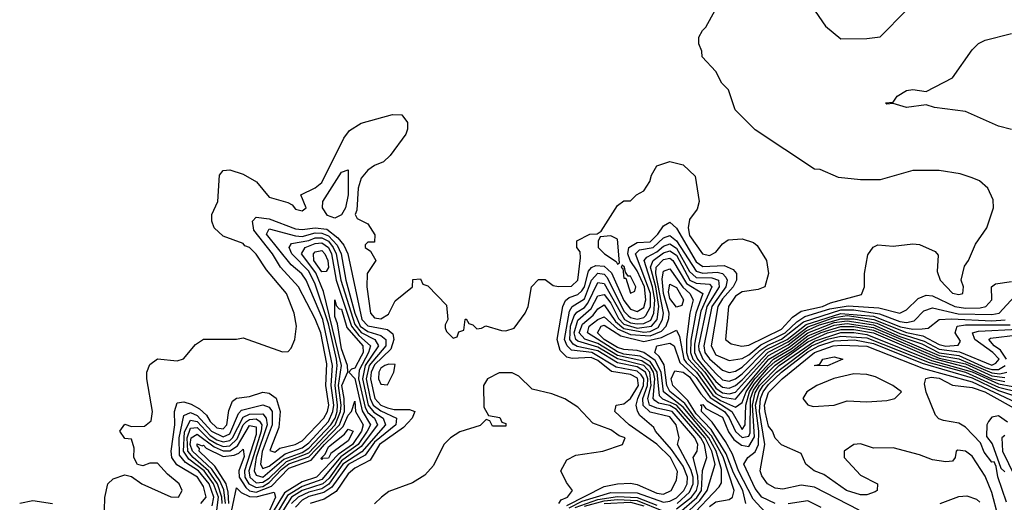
# Model space of a CAD drawing. Header units: inches. Extents: x 2348341 to 2479810, y 460419 to 613669.
# Tile 613 of 656: x 2444870 to 2447868, y 573974 to 575443. Entities that reach past the tile are written whole.
import ezdxf

# ---------------------------------------------------------------- set-up
doc = ezdxf.new("R2010")
doc.units = ezdxf.units.IN
doc.header["$MEASUREMENT"] = 0
doc.layers.add('C4547', color=7, linetype='Continuous')

msp = doc.modelspace()

# ---------------------------------------------------------------- linework, layer by layer
at = {"layer": 'C4547', "color": 2}
for points, elevation in [([(2447270, 575502), (2447323.5, 575423.5), (2447370, 575384.7), (2447450, 575386), (2447490, 575391.3), (2447570, 575472)], 70), ([(2445128, 573950), (2445128.9, 573988.9), (2445138, 574030), (2445154.6, 574045.4), (2445190, 574058), (2445210, 574052), (2445242, 574030), (2445330, 573990.8), (2445354, 573990), (2445365.2, 574010), (2445356, 574030), (2445319.7, 574059.7), (2445290, 574093.3), (2445266.6, 574093.4), (2445245.2, 574085.2), (2445228.9, 574088.9), (2445217.2, 574110), (2445218.6, 574138.6), (2445210, 574166), (2445190, 574168), (2445175.3, 574190), (2445190, 574211.3), (2445210, 574204.7), (2445250, 574206), (2445270, 574222), (2445274, 574250), (2445257.2, 574350), (2445257.2, 574370), (2445266.3, 574393.7), (2445290, 574410.8), (2445350, 574404.7), (2445368.9, 574411.1), (2445405.6, 574454.4), (2445430, 574471), (2445530, 574471), (2445550, 574474.8), (2445670, 574432), (2445687.3, 574432.7), (2445696.4, 574443.6), (2445708, 574470), (2445713.2, 574510), (2445706, 574550), (2445682, 574610), (2445621.2, 574681.2), (2445590, 574729.3), (2445570, 574749.3), (2445555.1, 574755.1), (2445550, 574762), (2445490, 574784), (2445462, 574810), (2445455.3, 574830), (2445455.3, 574850), (2445473.2, 574890), (2445478, 574970), (2445490, 574984), (2445510, 574986), (2445550, 574972.7), (2445590.8, 574950), (2445630, 574902.8), (2445686.8, 574886.8), (2445699.8, 574879.8), (2445710, 574866.8), (2445730, 574861), (2445742, 574870), (2445726, 574910), (2445770, 574931), (2445790, 574947.7), (2445857.2, 575082.7), (2445873.9, 575106.1), (2445910, 575128.2), (2446005.6, 575154.4), (2446033.7, 575153.7), (2446051.3, 575130), (2446051.3, 575110), (2446045.4, 575094.6), (2445998, 575030), (2445978, 575010), (2445950, 574999), (2445930, 574985.2), (2445910, 574960.9), (2445900.3, 574930), (2445896.3, 574863.7), (2445891.3, 574850), (2445898, 574838), (2445930, 574822), (2445951.3, 574788.7), (2445950, 574766), (2445930, 574766), (2445922, 574758), (2445922, 574750), (2445938, 574738), (2445954, 574710), (2445928.2, 574670), (2445927, 574630), (2445938, 574550), (2445950, 574535.8), (2445970, 574532.2), (2445993.5, 574546.5), (2446013.2, 574586.8), (2446066, 574630), (2446067.3, 574652.7), (2446090, 574654), (2446098, 574638), (2446112.7, 574632.7), (2446170, 574574), (2446174, 574530), (2446165.4, 574514.6), (2446165.4, 574505.4), (2446170, 574494), (2446190, 574474), (2446202, 574478), (2446207.3, 574492.7), (2446222, 574498), (2446226, 574530), (2446230, 574532), (2446238, 574518), (2446250, 574514), (2446262, 574502), (2446276.4, 574503.6), (2446289, 574511), (2446336.9, 574496.9), (2446350, 574496), (2446375.5, 574504.5), (2446408.7, 574550), (2446418, 574570), (2446428.7, 574630), (2446450, 574652), (2446470, 574652), (2446494.4, 574634.4), (2446510.5, 574630.5), (2446550, 574632), (2446569.6, 574650), (2446578, 574718), (2446576.4, 574736.4), (2446566, 574750), (2446566, 574770), (2446606, 574790), (2446628.7, 574791.3), (2446640.4, 574799.6), (2446690, 574878), (2446710, 574891.3), (2446730, 574892), (2446748, 574910), (2446770, 574922), (2446789.2, 574950.8), (2446794, 574970), (2446810, 574998), (2446850, 575011), (2446890, 575001), (2446926.4, 574966.4), (2446938.8, 574890), (2446933.4, 574866.6), (2446910, 574835.3), (2446905.8, 574810), (2446910, 574786.7), (2446949, 574730), (2446970, 574724.9), (2446990, 574735.5), (2447010, 574760.7), (2447027.5, 574772.5), (2447070, 574776.3), (2447104.9, 574764.9), (2447115.9, 574755.9), (2447144, 574710), (2447150.6, 574670), (2447138.8, 574630), (2447118.3, 574621.7), (2447070, 574614.2), (2447050, 574601.1), (2447028.1, 574570), (2447019.3, 574470), (2447036.2, 574456.2), (2447069.2, 574449.2), (2447090, 574452.6), (2447190, 574500.7), (2447222.9, 574537.1), (2447250, 574555.9), (2447314.3, 574570), (2447338.4, 574581.6), (2447433, 574607), (2447442.7, 574630), (2447442.7, 574670), (2447452.9, 574727.1), (2447469.3, 574750.7), (2447482.7, 574757.3), (2447530, 574754), (2447590, 574760.7), (2447610, 574758.8), (2447657.3, 574737.3), (2447666.4, 574726.4), (2447663.8, 574676.2), (2447673, 574650), (2447710, 574610.7), (2447730, 574607), (2447742, 574610), (2447743.7, 574630), (2447737, 574650), (2447746.8, 574693.2), (2447759, 574710), (2447780.2, 574759.8), (2447815.3, 574810), (2447835.3, 574870), (2447834.6, 574894.6), (2447818, 574930), (2447792.5, 574952.5), (2447770, 574962), (2447733.6, 574973.6), (2447670, 574984), (2447590, 574984), (2447490, 574955.3), (2447430, 574955.3), (2447363.1, 574963.1), (2447307.3, 574987.3), (2447290, 574988), (2447110, 575108), (2447049, 575169), (2447028, 575230), (2447008, 575250), (2446990, 575286), (2446948, 575330), (2446947.3, 575347.3), (2446938, 575370), (2446938, 575390), (2446948.7, 575410), (2446959.3, 575420.7), (2446987.5, 575472.5)], 70), ([(2447890, 575109), (2447850, 575119), (2447750, 575164), (2447656, 575176), (2447630, 575184), (2447570, 575176), (2447530, 575188), (2447510, 575186), (2447506, 575190), (2447530, 575192), (2447542, 575210), (2447570, 575227.3), (2447590, 575230.6), (2447630, 575224.7), (2447710, 575266), (2447770, 575351.3), (2447789.4, 575370.6), (2447810, 575381), (2447890, 575401)], 66), ([(2445422, 573970), (2445438, 573990), (2445430, 574022.4), (2445411.7, 574050), (2445348.3, 574088.3), (2445333.7, 574110), (2445331.7, 574130), (2445342.7, 574210), (2445341, 574250), (2445350, 574276.5), (2445370, 574279.7), (2445392.5, 574272.5), (2445418, 574258), (2445439, 574239), (2445450, 574219.7), (2445470, 574200.9), (2445490, 574197.6), (2445501.2, 574210), (2445506.7, 574253.3), (2445517.7, 574282.3), (2445530, 574290.6), (2445570, 574296.4), (2445610, 574309.1), (2445630, 574306.5), (2445650.9, 574290.9), (2445662.9, 574250), (2445658.6, 574201.4), (2445631.3, 574131.3), (2445647, 574127), (2445661.7, 574138.3), (2445709.3, 574150), (2445730, 574160.6), (2445796.3, 574230), (2445807.3, 574250), (2445811.4, 574270), (2445802.2, 574330), (2445805, 574395), (2445786.6, 574490), (2445770, 574532.6), (2445719.3, 574630), (2445663.8, 574690), (2445639.3, 574730), (2445582.9, 574802.9), (2445578.5, 574830), (2445590, 574842.3), (2445630, 574837.1), (2445710, 574806.1), (2445730, 574804.2), (2445770, 574809.7), (2445805.4, 574805.4), (2445839.2, 574779.2), (2445856.9, 574756.9), (2445869.6, 574730), (2445912.3, 574530), (2445930, 574510.9), (2445990, 574500.5), (2446006.3, 574486.3), (2446009.5, 574470), (2446000.2, 574439.8), (2445950, 574392.8), (2445940.1, 574370), (2445937.9, 574350), (2445951.4, 574290), (2445969.5, 574270), (2445990, 574261.5), (2446010, 574256.3), (2446056.7, 574256.7), (2446073, 574250), (2446064.6, 574230), (2446038.8, 574201.2), (2445965.9, 574150), (2445937.5, 574102.5), (2445890, 574077.3), (2445870, 574060.3), (2445833.3, 574006.6), (2445796.7, 573983.3), (2445754, 573970)], 66), ([(2445456.4, 573963.6), (2445461.2, 573990), (2445447.1, 574030), (2445414.5, 574070), (2445374.6, 574094.6), (2445357, 574117), (2445355.6, 574170), (2445370, 574238.3), (2445390, 574247.3), (2445410, 574238.6), (2445453.9, 574190), (2445490, 574173.2), (2445510, 574182.5), (2445535.9, 574244.1), (2445545.9, 574254.1), (2445610, 574270.2), (2445630, 574263.2), (2445638.3, 574250), (2445639.2, 574210), (2445608.1, 574128.1), (2445603.4, 574090), (2445610, 574076.5), (2445630, 574084.2), (2445678.1, 574121.9), (2445730, 574139.3), (2445750, 574155), (2445810, 574219.8), (2445823.9, 574250), (2445826.5, 574270), (2445818.1, 574330), (2445823, 574390), (2445792.6, 574530), (2445742.6, 574650), (2445729.3, 574669.3), (2445697.1, 574697.1), (2445621.6, 574790), (2445630, 574806.7), (2445710, 574784.9), (2445730, 574783.5), (2445770, 574794.3), (2445790, 574793.8), (2445810, 574784.9), (2445836.6, 574756.6), (2445848.6, 574730), (2445863.3, 574650), (2445890.5, 574550), (2445906.9, 574510), (2445930, 574493.5), (2445970, 574482.1), (2445984.6, 574470), (2445984.5, 574450), (2445933.9, 574390), (2445924.6, 574350), (2445937.4, 574290), (2445946.6, 574270), (2445970, 574252.3), (2446016.9, 574230), (2446015, 574210), (2445950, 574156.6), (2445922.4, 574117.6), (2445870, 574088.7), (2445820.4, 574019.6), (2445796.6, 574003.4), (2445750, 573991.6), (2445730, 573979.9), (2445710, 573958.9)], 62), ([(2446535.8, 573964.1), (2446650, 574022), (2446690, 574030.4), (2446730, 574032.4), (2446750, 574028.3), (2446810, 574001.4), (2446830, 573999.1), (2446853.7, 574010), (2446870, 574041), (2446872.6, 574067.4), (2446851.5, 574110), (2446810, 574151.3), (2446725.7, 574210), (2446682, 574250), (2446686, 574270), (2446710, 574273.8), (2446730, 574290.2), (2446754.2, 574330), (2446751.5, 574351.5), (2446730, 574362.9), (2446672.5, 574372.5), (2446630, 574405.6), (2446610, 574414.8), (2446551.8, 574411.8), (2446535.8, 574415.8), (2446516.1, 574436.1), (2446506.4, 574470), (2446524.3, 574570), (2446532.1, 574587.9), (2446543, 574597), (2446570, 574606.4), (2446582, 574618), (2446590.2, 574629.8), (2446602.2, 574677.8), (2446610.9, 574689.1), (2446624.8, 574695.2), (2446650, 574692.8), (2446672.5, 574672.5), (2446710, 574588.5), (2446730, 574561.7), (2446750, 574554.3), (2446770, 574566.5), (2446776.3, 574590), (2446772.6, 574630), (2446750, 574679), (2446728.7, 574710), (2446721.5, 574730), (2446724.7, 574750), (2446750, 574764.5), (2446790, 574766.8), (2446813.3, 574790), (2446830, 574815.6), (2446850, 574826.5), (2446870, 574808.9), (2446930, 574706.2), (2446950, 574691.6), (2447014.8, 574694.8), (2447042.5, 574682.5), (2447053.1, 574670), (2447052.6, 574650), (2447042.8, 574630), (2447010, 574593.6), (2446995.8, 574570), (2446975.2, 574450), (2446990, 574422.9), (2447030, 574406), (2447070, 574411.8), (2447090, 574422.5), (2447126.5, 574453.5), (2447200.4, 574490), (2447236.2, 574523.8), (2447260.9, 574539.1), (2447337.2, 574562.8), (2447392.5, 574572.5), (2447486.2, 574566.2), (2447550.5, 574549.4), (2447570, 574560.3), (2447605.6, 574594.4), (2447630, 574604.4), (2447650, 574602.8), (2447718, 574570), (2447750, 574565), (2447794.2, 574565.8), (2447811.8, 574570), (2447829.7, 574590), (2447829.5, 574630), (2447841, 574639), (2447890, 574646)], 66), ([(2445470.2, 573949.8), (2445475.1, 573990), (2445460.6, 574030), (2445431.9, 574070), (2445385, 574105), (2445369.1, 574129.1), (2445371.5, 574188.5), (2445390, 574224.1), (2445410, 574219.6), (2445450, 574177.5), (2445470, 574164.3), (2445490, 574157.9), (2445510, 574162), (2445518, 574170), (2445550, 574232.9), (2445570, 574242.1), (2445610, 574243.5), (2445620.7, 574230), (2445623.2, 574210), (2445590.4, 574110), (2445584.1, 574070), (2445590, 574056.2), (2445610, 574050.7), (2445674.7, 574105.3), (2445730, 574125.4), (2445750, 574138.6), (2445817.5, 574210), (2445830.8, 574230), (2445836.3, 574250), (2445838, 574270), (2445830.2, 574330), (2445837, 574390), (2445834.6, 574410), (2445810, 574517.2), (2445770, 574638.5), (2445750, 574677.9), (2445698.9, 574730), (2445690.8, 574750), (2445698, 574762), (2445750, 574770.9), (2445770, 574778.9), (2445790, 574779.4), (2445810, 574768.7), (2445824.8, 574750), (2445834.1, 574730), (2445847.6, 574650), (2445890, 574515.7), (2445910, 574490.5), (2445951.2, 574470), (2445962.9, 574450), (2445921.7, 574390), (2445913.6, 574350), (2445930.9, 574270), (2445948.6, 574248.6), (2445977.1, 574230), (2445983.9, 574210), (2445912.2, 574127.8), (2445854.2, 574090), (2445811.4, 574028.6), (2445790, 574015.1), (2445750, 574004.7), (2445717.5, 573990), (2445697.4, 573970)], 58), ([(2446543.3, 573956.7), (2446582.8, 573977.2), (2446670, 574004.1), (2446750, 574002.3), (2446830, 573974.5), (2446850, 573977.5), (2446870, 573987.7), (2446892.7, 574010), (2446902.2, 574030), (2446903.6, 574050), (2446890, 574084.2), (2446854.7, 574134.7), (2446805.7, 574190), (2446801.3, 574201.3), (2446758.2, 574238.2), (2446751.5, 574251.5), (2446747.6, 574270), (2446751.9, 574290), (2446769.9, 574330), (2446770.2, 574350), (2446762.4, 574362.4), (2446750, 574373.5), (2446685.8, 574385.8), (2446612.4, 574430), (2446550, 574437.5), (2446536.7, 574450), (2446529.4, 574470), (2446543.7, 574556.3), (2446551.8, 574570), (2446590, 574593.2), (2446611, 574650), (2446630, 574671.9), (2446650, 574668.8), (2446658.6, 574658.6), (2446710, 574556.3), (2446722.8, 574542.8), (2446730, 574536.6), (2446750, 574531.7), (2446770, 574536.4), (2446777.1, 574542.9), (2446790.5, 574569.5), (2446791, 574610), (2446744.9, 574730), (2446757.7, 574742.3), (2446798.9, 574750), (2446830, 574778.7), (2446850, 574786), (2446870, 574770.2), (2446930, 574678), (2446950, 574671.6), (2446994.2, 574674.2), (2447010.5, 574670.5), (2447019.8, 574659.8), (2447024.4, 574650), (2447019.9, 574630), (2446977.2, 574570), (2446952.7, 574450), (2446956.6, 574430), (2446970, 574410.2), (2447010, 574375.8), (2447030, 574368.8), (2447050, 574373.1), (2447070, 574385.8), (2447123.7, 574436.3), (2447147.8, 574452.2), (2447190, 574470.4), (2447257.1, 574522.9), (2447370, 574559.5), (2447410, 574559.5), (2447487.8, 574547.8), (2447550, 574524.1), (2447570, 574521.5), (2447593.6, 574526.4), (2447623.3, 574556.7), (2447650, 574565.6), (2447727.9, 574547.9), (2447830, 574545.5), (2447852.8, 574550), (2447899.6, 574600.4)], 62), ([(2445486.3, 573970), (2445485.9, 573990), (2445472.8, 574030), (2445445, 574070), (2445398, 574110), (2445382.1, 574130), (2445379.5, 574170), (2445390, 574199.2), (2445410, 574201.3), (2445446.3, 574166.3), (2445470, 574151.4), (2445490, 574144), (2445510, 574145.5), (2445532.7, 574167.3), (2445550, 574210), (2445560.5, 574219.5), (2445570, 574225.7), (2445590, 574227.7), (2445600.4, 574220.4), (2445607.2, 574210), (2445605.5, 574190), (2445567.7, 574070), (2445571.2, 574050), (2445590, 574033.5), (2445610, 574035.6), (2445630, 574047.7), (2445682.4, 574097.6), (2445750, 574124.8), (2445830.7, 574209.3), (2445847, 574250), (2445848.4, 574270), (2445840.5, 574330), (2445849.9, 574390.1), (2445795.4, 574615.4), (2445772.1, 574672.1), (2445728.2, 574730), (2445739.7, 574750), (2445770, 574762.2), (2445790, 574763.6), (2445810, 574749.4), (2445819.3, 574730), (2445833.6, 574650), (2445880.1, 574510), (2445902.2, 574482.2), (2445938.3, 574450), (2445932.3, 574430), (2445903.7, 574376.3), (2445902, 574350), (2445922.2, 574262.2), (2445930, 574247.5), (2445950.1, 574230), (2445959.6, 574210), (2445910, 574143.7), (2445850, 574100.5), (2445812.3, 574047.7), (2445793.1, 574030), (2445730, 574009.9), (2445698.1, 573990), (2445656.5, 573923.5)], 54), ([(2446871.5, 573970), (2446910, 574005.2), (2446920.5, 574030), (2446920.3, 574050), (2446913.6, 574073.6), (2446872.6, 574150), (2446878, 574170), (2446868.6, 574210), (2446850, 574233.9), (2446790, 574248.6), (2446768.5, 574268.5), (2446767.9, 574290), (2446781.2, 574330), (2446782.2, 574350), (2446775.1, 574370), (2446750, 574386.7), (2446690, 574398.1), (2446630, 574435.5), (2446567.9, 574447.9), (2446555.5, 574455.5), (2446545.5, 574470), (2446547.2, 574510), (2446558.5, 574541.5), (2446566.8, 574553.2), (2446590, 574567.3), (2446600.2, 574579.8), (2446630, 574643.2), (2446650, 574639.7), (2446712.1, 574530), (2446730, 574520.2), (2446750, 574516.9), (2446770, 574518.1), (2446791.5, 574528.5), (2446800.9, 574550), (2446803.7, 574590), (2446797.1, 574630), (2446771.3, 574710), (2446779.7, 574720.3), (2446810, 574736.8), (2446830, 574753.6), (2446850, 574760.7), (2446870, 574747.5), (2446910, 574676.1), (2446930, 574658.1), (2446977.2, 574657.2), (2446998.2, 574650), (2447000.3, 574630), (2446962.3, 574570), (2446937.3, 574450), (2446938.4, 574438.4), (2446949.7, 574410), (2446990, 574366.4), (2447010, 574347.1), (2447030, 574342.7), (2447050, 574349.6), (2447070, 574365.1), (2447142.4, 574437.6), (2447206.5, 574470), (2447264.5, 574515.5), (2447370, 574549.2), (2447470, 574540.8), (2447551.8, 574508.2), (2447590, 574501.1), (2447617.8, 574502.2), (2447635.8, 574504.2), (2447670, 574530.2), (2447707.4, 574532.6), (2447830, 574526.4), (2447870.3, 574529.7)], 58), ([(2446870, 573953.5), (2446915.4, 573990), (2446931, 574010), (2446935.6, 574030), (2446934.5, 574054.5), (2446920.3, 574110), (2446932.8, 574130), (2446934.6, 574150), (2446926.3, 574170), (2446856.9, 574250), (2446810, 574260.3), (2446787.9, 574270), (2446782.2, 574290), (2446792.4, 574330), (2446788.9, 574370), (2446770, 574390.5), (2446690, 574410.5), (2446630, 574446.6), (2446570, 574464), (2446563.4, 574470), (2446558.1, 574490), (2446570, 574528.7), (2446610, 574563.9), (2446630, 574602.9), (2446650, 574606.6), (2446670, 574579.8), (2446693, 574533), (2446710, 574516.1), (2446750, 574504.3), (2446794.2, 574510), (2446811.1, 574530), (2446816.2, 574570), (2446807, 574630), (2446790.4, 574690), (2446798.9, 574710), (2446830, 574733.1), (2446850, 574739.6), (2446870, 574726.3), (2446910.4, 574650.4), (2446930, 574641.5), (2446970, 574637.6), (2446977.9, 574630), (2446944.5, 574555.5), (2446924.8, 574455.2), (2446925.1, 574430), (2446934, 574410), (2446990, 574342.1), (2447010, 574324.6), (2447030, 574321.5), (2447050, 574329.6), (2447070, 574347), (2447148.8, 574431.2), (2447210, 574462.6), (2447270, 574508), (2447350, 574536.9), (2447390, 574542.2), (2447470.8, 574530.8), (2447570, 574490.4), (2447620.4, 574480.4), (2447670, 574454), (2447690, 574449.1), (2447727.8, 574452.2), (2447735.1, 574464.9), (2447718.5, 574490), (2447725.1, 574510), (2447750, 574513.8), (2447885.8, 574514.3)], 54), ([(2446877.7, 573942.3), (2446931.8, 573988.2), (2446945.8, 574010), (2446949.4, 574070.6), (2446962.3, 574110), (2446954.8, 574150), (2446943.6, 574170), (2446870, 574256.1), (2446850, 574268.2), (2446815.6, 574275.6), (2446803.6, 574283.6), (2446799.1, 574290), (2446803.6, 574350), (2446800.1, 574370), (2446790, 574387.5), (2446764.6, 574404.7), (2446690, 574421), (2446630, 574457.6), (2446590.7, 574470.7), (2446573.8, 574490), (2446583.4, 574516.6), (2446616.2, 574543.8), (2446630, 574563.2), (2446650, 574575.4), (2446684.3, 574524.3), (2446710, 574503.1), (2446770, 574492.1), (2446790, 574494.1), (2446813.8, 574506.2), (2446827.5, 574530), (2446830.3, 574550), (2446807.4, 574670), (2446808.1, 574690), (2446830, 574712.7), (2446850, 574717.4), (2446859, 574710), (2446900.4, 574640.4), (2446950.1, 574610.1), (2446928.8, 574550), (2446913.9, 574466.1), (2446912.8, 574430), (2446919.9, 574410), (2446956.6, 574370), (2446990, 574321.6), (2447010, 574307.3), (2447030, 574303.7), (2447050, 574309.1), (2447150, 574420.6), (2447210, 574453.3), (2447264.5, 574495.5), (2447305.5, 574514.5), (2447370, 574532.9), (2447410, 574532.5), (2447479.7, 574519.7), (2447550, 574487.5), (2447624.4, 574464.4), (2447670, 574440.3), (2447731.5, 574431.5), (2447830, 574391.6), (2447842.5, 574397.5), (2447852.2, 574410), (2447833.7, 574430), (2447778, 574470), (2447771.6, 574490), (2447790, 574494.6), (2447910, 574501.2)], 50), ([(2446890, 573932), (2446940.9, 573979.1), (2446963.4, 574010), (2446987.3, 574090), (2446977.6, 574130), (2446957, 574170), (2446870, 574269.9), (2446828, 574288), (2446818.1, 574298.1), (2446811.1, 574370), (2446790, 574402.9), (2446758.9, 574418.9), (2446710, 574424.8), (2446690, 574432), (2446598.6, 574490), (2446603.7, 574510), (2446630, 574530.9), (2446650, 574538.2), (2446690, 574502.4), (2446730, 574485.1), (2446790, 574481), (2446824.7, 574495.3), (2446838.7, 574510), (2446846.2, 574533.8), (2446847.4, 574550), (2446830.3, 574610), (2446826.1, 574653.9), (2446830, 574677.4), (2446839, 574681), (2446850, 574684.4), (2446889.1, 574629.1), (2446910.2, 574610), (2446921.1, 574590), (2446911, 574550), (2446900.1, 574470), (2446900.5, 574430), (2446906.3, 574410), (2446943.3, 574370), (2446990, 574305.3), (2447010, 574293.5), (2447050, 574287.8), (2447151, 574410), (2447213.4, 574446.6), (2447270, 574489.6), (2447350, 574520.9), (2447390, 574526.2), (2447470, 574514.4), (2447550, 574479), (2447616.6, 574456.6), (2447670, 574429.2), (2447730, 574420.9), (2447810, 574384.8), (2447830, 574378.7), (2447850, 574378.7), (2447871.1, 574390)], 46), ([(2445496.6, 573970), (2445491.6, 574011.6), (2445479.3, 574039.3), (2445454.9, 574074.9), (2445396.6, 574130), (2445389.4, 574150), (2445392.3, 574170), (2445410, 574181.5), (2445462.3, 574142.3), (2445490, 574130.4), (2445510, 574130.5), (2445533.7, 574146.3), (2445570, 574207.3), (2445590, 574203.7), (2445590, 574179.8), (2445554.1, 574070), (2445555.7, 574050), (2445567.4, 574030), (2445590, 574018.7), (2445610, 574022.3), (2445630, 574033.9), (2445666.7, 574073.3), (2445689.4, 574090.6), (2445750, 574112.3), (2445843.7, 574210), (2445859.1, 574250), (2445858.5, 574290), (2445851.4, 574330), (2445869.4, 574370.6), (2445868.1, 574390), (2445850, 574441), (2445837.7, 574517.7), (2445830, 574539.3), (2445830, 574590.7), (2445833.3, 574573.3), (2445842.8, 574562.7), (2445850, 574561.7), (2445866.2, 574506.2), (2445915.1, 574450), (2445915.5, 574430), (2445910, 574418.5), (2445890, 574382.6), (2445880.5, 574379.5), (2445872.4, 574370), (2445890, 574350.4), (2445912.6, 574252.6), (2445937.9, 574210), (2445928.3, 574190), (2445900.4, 574150), (2445847.6, 574112.4), (2445790, 574043.5), (2445730, 574022.1), (2445685.6, 573994.4), (2445648.2, 573931.8)], 50), ([(2446910, 573925.7), (2446999.5, 574020.5), (2447007, 574033), (2447006.6, 574073.4), (2446990.8, 574130), (2446968.8, 574170), (2446890, 574263.9), (2446830.4, 574310), (2446822.9, 574370), (2446805.2, 574405.2), (2446770, 574429.9), (2446750, 574436.5), (2446710, 574438.6), (2446690, 574445.5), (2446649.3, 574470), (2446629.1, 574490), (2446640.5, 574510), (2446650, 574513), (2446700.7, 574480.7), (2446770, 574463.9), (2446824.1, 574475.9), (2446870, 574498.4), (2446879.1, 574479.1), (2446892.5, 574410), (2446899.6, 574399.6), (2446930.4, 574370), (2446980.3, 574300.3), (2447003.9, 574284), (2447050, 574263.7), (2447070, 574277.6), (2447081.7, 574310), (2447108.3, 574350), (2447165, 574410), (2447218.8, 574441.2), (2447270, 574480.6), (2447350, 574513.1), (2447390, 574518.4), (2447470, 574506.1), (2447670, 574421.2), (2447730, 574410.8), (2447830, 574367.6), (2447854.6, 574365.4), (2447875.5, 574370)], 42), ([(2446970, 573961.2), (2446990, 573975.4), (2447030, 573982.4), (2447040.5, 573990), (2447045.3, 574010), (2447012, 574112), (2446976.4, 574176.4), (2446927.3, 574230), (2446894.9, 574274.9), (2446850, 574311.3), (2446840.3, 574330), (2446832.1, 574392.1), (2446817.7, 574417.7), (2446804, 574430), (2446809.6, 574450), (2446850, 574458.6), (2446862.4, 574450), (2446880, 574400), (2446930, 574354.2), (2446972.6, 574292.6), (2447038.1, 574250), (2447070, 574195.6), (2447078.8, 574210), (2447080.8, 574270), (2447092.5, 574310), (2447106, 574334), (2447150, 574384.5), (2447170, 574402.8), (2447224.2, 574435.8), (2447270, 574471.6), (2447310, 574491.3), (2447370, 574509.4), (2447410, 574509.1), (2447470, 574497.9), (2447670, 574413.2), (2447750, 574395.3), (2447830, 574358.6), (2447870, 574353.9)], 38), ([(2447080.7, 573970), (2447071.9, 574010), (2447043.2, 574063.2), (2447021.1, 574121.1), (2446975.6, 574195.6), (2446930, 574243.4), (2446904.2, 574284.2), (2446858.7, 574330), (2446854, 574350), (2446865.4, 574374.6), (2446890, 574370.1), (2446910, 574355.8), (2446944.2, 574304.2), (2446963.3, 574283.3), (2447016.1, 574250), (2447030.6, 574230.6), (2447049.4, 574189.4), (2447070, 574171.2), (2447090, 574175.2), (2447094.2, 574185.8), (2447095.4, 574290), (2447104.6, 574315.4), (2447129.4, 574350.6), (2447170, 574391.7), (2447270, 574462.5), (2447329.9, 574490), (2447370, 574500.2), (2447410, 574500.2), (2447470, 574489.6), (2447652.1, 574412.1), (2447750, 574386.7), (2447830, 574349.6), (2447870, 574341.4)], 34), ([(2447153.6, 573930), (2447103.8, 573983.8), (2447058.6, 574070), (2447040.2, 574120.2), (2447018.9, 574158.9), (2446978.1, 574218.1), (2446946, 574250), (2446947, 574267), (2446942.7, 574270), (2446950, 574271.7), (2446959.2, 574259.2), (2447010, 574233.1), (2447028, 574188), (2447045, 574165), (2447067.7, 574147.7), (2447090, 574143.5), (2447107.3, 574172.7), (2447101.6, 574270), (2447110, 574307.4), (2447123.1, 574330), (2447183, 574390), (2447290, 574464.7), (2447370, 574491), (2447410, 574491.2), (2447450, 574485.2), (2447646, 574406), (2447770, 574371.2), (2447850, 574334.2), (2447893.9, 574326.1)], 30), ([(2447170.2, 573969.8), (2447130, 573989), (2447110, 574016.4), (2447075, 574090), (2447087.3, 574110), (2447110, 574127.1), (2447119.7, 574150), (2447120.8, 574190), (2447110.8, 574270), (2447121.5, 574310), (2447134.3, 574330), (2447174, 574370), (2447281, 574450), (2447330, 574471), (2447370, 574480.1), (2447450, 574475.1), (2447639.7, 574399.7), (2447750.1, 574370), (2447850, 574324.3), (2447970, 574295.3)], 26), ([(2447874.5, 574410), (2447856.6, 574436.6), (2447837.4, 574450), (2447821, 574470), (2447826.3, 574473.7), (2447910, 574483.7)], 46), ([(2447426.6, 573950), (2447290, 574019.8), (2447250, 574025.8), (2447193.6, 574013.6), (2447170, 574017), (2447147, 574030), (2447130, 574054), (2447124.7, 574070), (2447139.3, 574150), (2447122.9, 574250), (2447125.4, 574290), (2447133.4, 574310), (2447150, 574332.3), (2447190, 574369.6), (2447270, 574431.5), (2447303, 574450), (2447350, 574465.1), (2447411.7, 574468.3), (2447470, 574457.6), (2447617.6, 574397.6), (2447770, 574352.6), (2447850, 574314.3), (2448063, 574243)], 22), ([(2447849.5, 573930.5), (2447830, 574004), (2447810, 574053.2), (2447770, 574114), (2447750, 574129.2), (2447727.1, 574132.9), (2447722, 574130), (2447718.8, 574110), (2447710, 574099), (2447690, 574097), (2447650, 574103), (2447610, 574118.4), (2447530, 574139.7), (2447470, 574138.7), (2447430, 574151.5), (2447410, 574149.6), (2447380.5, 574130), (2447380.5, 574110), (2447430, 574056.3), (2447482, 574030), (2447481, 574010), (2447474.6, 574005.4), (2447450, 573997), (2447430, 573996.9), (2447387.3, 574010), (2447318.6, 574058.6), (2447289, 574070), (2447264, 574090), (2447250, 574122), (2447190, 574149.3), (2447170, 574169.2), (2447162.6, 574190), (2447150, 574206), (2447139.6, 574250), (2447138.4, 574270), (2447150, 574307.7), (2447191.9, 574350), (2447289.9, 574430), (2447346.6, 574450), (2447372.8, 574452.8), (2447450, 574448.8), (2447621.7, 574381.7), (2447770, 574340.2), (2447954.4, 574254.4)], 18), ([(2446511.2, 573970), (2446518.7, 573981.3), (2446538.4, 573990), (2446553.2, 574010), (2446534.6, 574034.6), (2446518, 574070), (2446536.4, 574103.6), (2446563.1, 574116.9), (2446646, 574130), (2446706, 574150), (2446713.2, 574170), (2446695.9, 574175.9), (2446670, 574194.5), (2446615.1, 574215.1), (2446570, 574264), (2446530, 574289.2), (2446490, 574304), (2446430, 574318), (2446390, 574358), (2446370, 574368), (2446330, 574368), (2446294, 574350), (2446282, 574330), (2446283.6, 574263.6), (2446298, 574238), (2446331.6, 574231.6), (2446338, 574218), (2446350, 574214), (2446350, 574206), (2446310, 574206), (2446302, 574222), (2446290, 574226), (2446272, 574208), (2446210, 574188.7), (2446182, 574170), (2446162, 574150), (2446130, 574086), (2446103.6, 574056.4), (2446066.4, 574033.6), (2445993.7, 574006.3), (2445971.3, 573990), (2445950.7, 573969.3)], 70), ([(2447874.4, 573974.4), (2447848.7, 574051.3), (2447843.3, 574083.3), (2447836.9, 574096.9), (2447830, 574096.3), (2447807, 574127), (2447795.2, 574155.2), (2447750, 574202.6), (2447730, 574215.1), (2447682.6, 574222.6), (2447668.3, 574228.3), (2447658.9, 574238.9), (2447630, 574309.2), (2447625.6, 574334.4), (2447628.8, 574351.2), (2447645.3, 574354.7), (2447670, 574352.1), (2447710.7, 574330.7), (2447770, 574323.9), (2447809.1, 574310), (2447916.9, 574250)], 14), ([(2445506.5, 573970), (2445505.1, 574005.1), (2445498.4, 574030), (2445463.9, 574083.9), (2445416.5, 574130), (2445417.8, 574137.8), (2445410, 574145.6), (2445410, 574152.1), (2445425.5, 574145.5), (2445430, 574148), (2445438.3, 574138.3), (2445490, 574113.1), (2445522.8, 574117.2), (2445537, 574123), (2445550, 574135.8), (2445553.2, 574113.2), (2445537.4, 574070), (2445538.5, 574050), (2445558.5, 574018.5), (2445570, 574008.8), (2445590, 574004.8), (2445637, 574023), (2445690, 574078.1), (2445758, 574102), (2445798.1, 574150), (2445855.2, 574204.8), (2445870, 574239.5), (2445880.5, 574250), (2445890, 574282), (2445893, 574250), (2445915.7, 574210), (2445911, 574190), (2445883.8, 574150), (2445840.2, 574119.8), (2445774.1, 574050), (2445730, 574035.9), (2445676.8, 574003.1), (2445639.1, 573940.9)], 46), ([(2447877.4, 574217.4), (2447850, 574236.8), (2447830, 574232.8), (2447820.1, 574219.9), (2447815, 574210), (2447814.2, 574174.2), (2447831.6, 574151.6), (2447857.3, 574077.3), (2447870, 574066.4)], 14), ([(2447870, 574177.7), (2447860.3, 574170), (2447862.6, 574130), (2447917.2, 574017.2)], 18), ([(2445507.8, 573912.2), (2445530, 574018), (2445544.1, 574004.1), (2445570, 573991.4), (2445590, 573990.8), (2445644.5, 574004.5), (2445649.3, 573990), (2445630.7, 573949.3)], 42), ([(2444870, 573970.8), (2444910, 573979.1), (2444970, 573970.4)], 70), ([(2446561.7, 573958.3), (2446630, 573982.5), (2446690, 573992), (2446750, 573988.5), (2446810, 573965)], 58), ([(2446590, 573962.5), (2446650, 573978.7), (2446690, 573982.7), (2446750, 573979.4), (2446830, 573946.7)], 54), ([(2446650, 573969.9), (2446730, 573974.4), (2446770, 573963.3)], 50), ([(2447310, 573957.6), (2447270, 573978.7), (2447210, 573969.7)], 26), ([(2447673.2, 573970), (2447730, 573991.7), (2447753.7, 573993.7), (2447783.1, 573983.1), (2447793.8, 573973.8)], 18)]:
    msp.add_lwpolyline(points, dxfattribs=dict(at, elevation=elevation))
for points, elevation in [([(2445830, 574839.2), (2445806.9, 574846.9), (2445791.9, 574870), (2445792.6, 574890), (2445850, 574979.5), (2445870, 574986), (2445870.1, 574909.9), (2445861.6, 574870), (2445850, 574848.9)], 66), ([(2446670, 574785.2), (2446638, 574782), (2446631.3, 574768.7), (2446631, 574750), (2446650.7, 574730), (2446686.7, 574706.7), (2446690, 574698.8), (2446696.6, 574703.4), (2446690, 574775.3)], 70), ([(2445790, 574675.6), (2445765.6, 574710), (2445764.4, 574730), (2445770, 574736.2), (2445790, 574741), (2445799.4, 574730), (2445808.5, 574710), (2445810, 574688.7), (2445803, 574677)], 50), ([(2446704.5, 574695.5), (2446701, 574690), (2446706.2, 574686.2), (2446710, 574656), (2446716, 574656), (2446730, 574610.8), (2446743.1, 574616.9), (2446746, 574630), (2446730, 574662.7), (2446722.7, 574662.7), (2446714.5, 574674.5), (2446712, 574690)], 70), ([(2446870, 574567.8), (2446850, 574594.3), (2446845.7, 574614.3), (2446850, 574638.5), (2446870, 574627.7), (2446891, 574590), (2446886.7, 574573.3)], 42), ([(2447330, 574389.7), (2447289.3, 574390), (2447306, 574394), (2447315.3, 574410), (2447350, 574416.4), (2447376, 574410)], 14), ([(2445994.3, 574394.3), (2445982, 574390), (2445970, 574382.4), (2445963.2, 574370), (2445962.3, 574350), (2445970, 574333.4), (2445990, 574332), (2446009.2, 574370), (2446013.2, 574393.2)], 70), ([(2447410, 574365.3), (2447349.5, 574350.5), (2447297.1, 574330), (2447266.7, 574310), (2447254.9, 574290), (2447270.3, 574270.3), (2447286, 574266), (2447350, 574269.2), (2447390, 574282.7), (2447450, 574279.6), (2447510, 574283.7), (2447535.3, 574290), (2447555.3, 574310), (2447529.2, 574330), (2447475.7, 574355.7), (2447450, 574363.1)], 18), ([(2445790, 574102.7), (2445788, 574108), (2445799.8, 574120.2), (2445810, 574142.9), (2445859.1, 574180.9), (2445870, 574196.2), (2445885.5, 574190), (2445870, 574161), (2445817.9, 574122.1), (2445810, 574108.1), (2445792.4, 574107.6)], 42)]:
    msp.add_lwpolyline(points, close=True, dxfattribs=dict(at, elevation=elevation))

doc.saveas('drawing.dxf')
